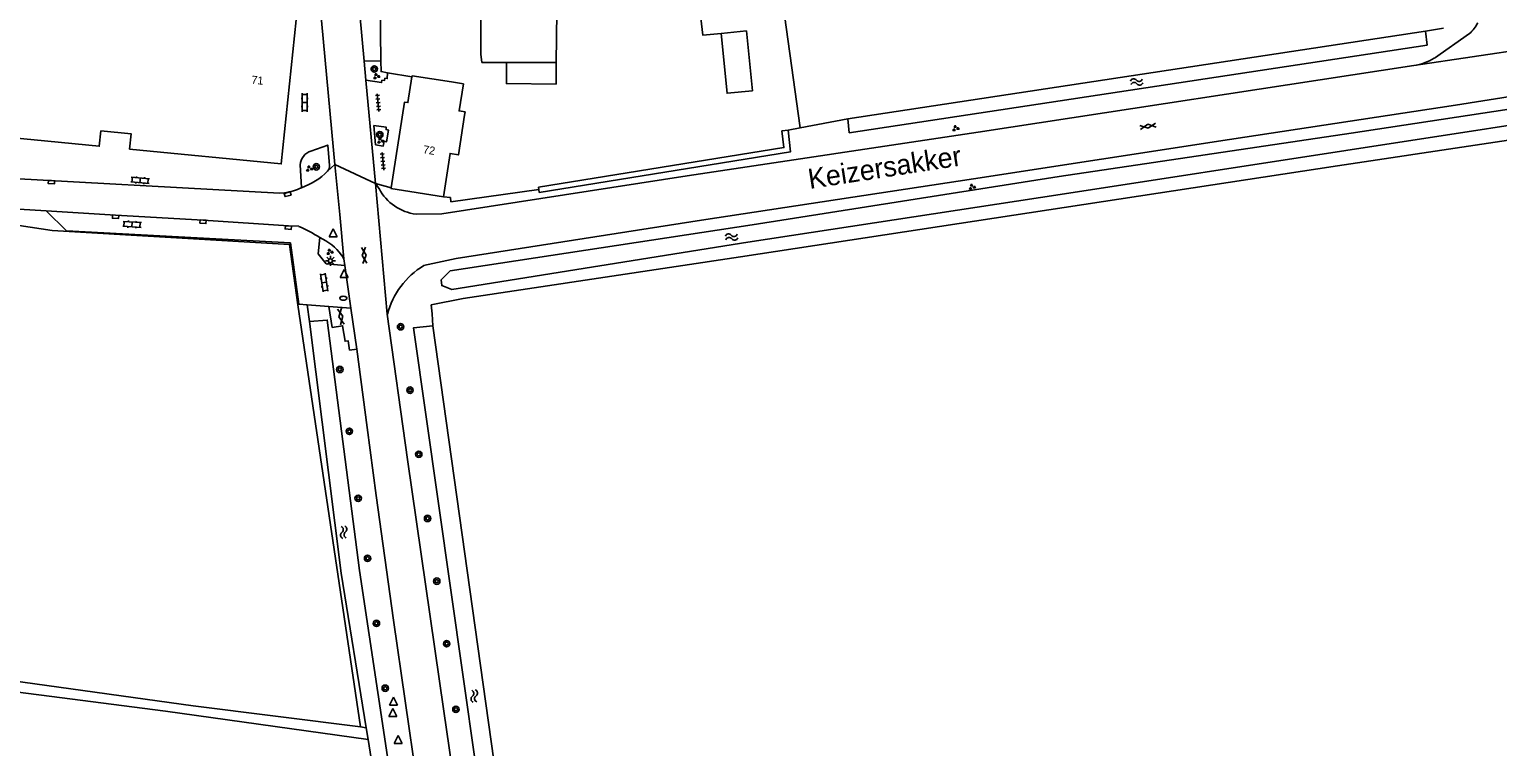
# Model space of a CAD drawing. Extents: x 124000 to 129000, y 395500 to 397503.
# Drawn here: x 125908.9 to 126092.4, y 397168.2 to 397257.8 of the extents above; entities that cross this region are included whole.
import ezdxf

# ---------------------------------------------------------------- set-up
doc = ezdxf.new("R2010")
doc.units = 0
for name, color, linetype in [('gg-afsc-draadraster', 7, 'Continuous'), ('gg-afsc-erfafscheiding', 7, 'Continuous'), ('gg-afsc-hekwerk', 7, 'Continuous'), ('gg-afsc-lijn draadraster', 7, 'Continuous'), ('gg-afsc-muur', 7, 'Continuous'), ('gg-anno-huisnummerreeks BGT', 7, 'Continuous'), ('gg-anno-openbare ruimte label', 7, 'Continuous'), ('gg-bbg-bijgebouw', 7, 'Continuous'), ('gg-bbg-gedigitaliseerde bijgebouw', 7, 'Continuous'), ('gg-bbg-hoofdgebouw', 7, 'Continuous'), ('gg-bbg-luifel en loopbrug', 7, 'Continuous'), ('gg-knt-bronhoudergrens', 7, 'Continuous'), ('gg-knt-verharding', 7, 'Continuous'), ('gg-knt-verharding nz', 7, 'Continuous'), ('gg-kntw-bovenkant insteek waterloop', 7, 'Continuous'), ('gg-kntw-greppel-droge sloot', 7, 'Continuous'), ('gg-kwrk-stuw', 7, 'Continuous'), ('gt-grn-groengrens', 7, 'Continuous'), ('gt-grn-vlakafsluiter', 7, 'Continuous'), ('gt-grn-weggrens', 7, 'Continuous'), ('gt-symb-boom', 7, 'Continuous'), ('gt-symb-brandkraan', 7, 'Continuous'), ('gt-symb-gesloten verharding', 7, 'Continuous'), ('gt-symb-groenvak', 7, 'Continuous'), ('gt-symb-klinker verharding', 7, 'Continuous'), ('gt-symb-kolk', 7, 'Continuous'), ('gt-symb-lichtmast', 7, 'Continuous'), ('gt-symb-tegel verharding', 7, 'Continuous'), ('gt-symb-waterafsluiter', 7, 'Continuous'), ('gt-symb-watersymbool', 7, 'Continuous')]:
    doc.layers.add(name, color=color, linetype=linetype)

# ---------------------------------------------------------------- blocks, each defined once
blk = doc.blocks.new('gt0-BOOM')
at = {"layer": 'gt-symb-boom'}
for radius in [0.4, 0.2]:
    blk.add_circle((0, 0), radius, dxfattribs=at)
blk = doc.blocks.new('gt0-TEG1')
at = {"layer": 'gt-symb-tegel verharding'}
for p, q in [((-1.12, 0), (1.13, 0)), ((-0.9, -0.25), (-0.9, 0.25)), ((-0.45, -0.25), (-0.45, 0.25)), ((0, -0.25), (0, 0.25)), ((0.45, -0.25), (0.45, 0.25)), ((0.9, -0.25), (0.9, 0.25))]:
    blk.add_line(p, q, dxfattribs=at)
blk = doc.blocks.new('gt0-GRVAK')
at = {"layer": 'gt-symb-groenvak'}
for p, q in [((-0.11, 0.19), (-0.23, 0.24)), ((-0.18, 0.15), (0.09, 0.15)), ((-0.09, 0.21), (-0.16, 0.32)), ((-0.05, 0.21), (-0.05, 0.39)), ((0, 0.21), (0.06, 0.32)), ((0.01, 0.19), (0.13, 0.24)), ((0.26, -0.05), (0.2, 0.06)), ((0.3, -0.05), (0.3, 0.13)), ((0.35, -0.05), (0.41, 0.06)), ((-0.25, -0.23), (-0.36, -0.18)), ((-0.32, -0.26), (-0.05, -0.26)), ((-0.23, -0.21), (-0.29, -0.09)), ((-0.18, -0.2), (-0.18, -0.02)), ((-0.14, -0.21), (-0.07, -0.09)), ((-0.12, -0.23), (0, -0.18)), ((0.24, -0.07), (0.12, -0.02)), ((0.17, -0.11), (0.44, -0.11)), ((0.37, -0.07), (0.49, -0.02))]:
    blk.add_line(p, q, dxfattribs=at)
blk = doc.blocks.new('gt0-WA')
at = {"layer": 'gt-symb-watersymbool'}
for centre, start, end in [((-0.32, 0.02), 28.0725, 151.9275), ((0.43, 0.42), 208.0725, 331.9275), ((-0.32, -0.43), 28.0725, 151.9275), ((0.43, -0.03), 208.0725, 331.9275)]:
    blk.add_arc(centre, 0.425, start, end, dxfattribs=at)
blk = doc.blocks.new('gt0-GESVH1')
at = {"layer": 'gt-symb-gesloten verharding'}
for p, q in [((-0.99, -0.26), (0.01, 0.24)), ((0.01, -0.26), (-0.99, 0.24)), ((0.01, 0.24), (1.01, -0.26)), ((1.01, 0.24), (0.01, -0.26))]:
    blk.add_line(p, q, dxfattribs=at)
blk = doc.blocks.new('gt0-KL1')
at = {"layer": 'gt-symb-klinker verharding'}
for p, q in [((-1.15, 0.3), (1.15, 0.3)), ((-1, -0.3), (-1, 0.3)), ((-0.5, 0.3), (-0.5, 0.45)), ((0, -0.3), (0, 0.3)), ((0.5, 0.3), (0.5, 0.45)), ((1, -0.3), (1, 0.3)), ((-1.15, -0.3), (1.15, -0.3)), ((-0.5, -0.45), (-0.5, -0.3)), ((0.5, -0.45), (0.5, -0.3))]:
    blk.add_line(p, q, dxfattribs=at)
blk = doc.blocks.new('gt0-LMAST')
at = {"layer": 'gt-symb-lichtmast'}
for p, q in [((-0.18, 0.17), (-0.45, 0.44)), ((-0.01, 0.25), (-0.01, 0.62)), ((0.17, 0.17), (0.44, 0.44)), ((-0.26, 0), (-0.63, 0)), ((-0.18, -0.18), (-0.45, -0.45)), ((-0.01, -0.25), (-0.01, -0.63)), ((0.44, -0.45), (0.17, -0.18)), ((0.24, 0), (0.62, 0))]:
    blk.add_line(p, q, dxfattribs=at)
blk.add_circle((-0.01, 0), 0.25, dxfattribs=at)
blk = doc.blocks.new('gt0-WAFSL')
at = {"layer": 'gt-symb-waterafsluiter'}
for p, q in [((-0.5, -0.33), (0, 0.67)), ((0, 0.67), (0.5, -0.33)), ((0.5, -0.33), (-0.5, -0.33))]:
    blk.add_line(p, q, dxfattribs=at)
blk = doc.blocks.new('gt0-BR')
at = {"layer": 'gt-symb-brandkraan'}
for centre, radius, start, end in [((-0.24, 0), 0.206, 107.5669, 252.4331), ((0.6, -2.66), 3, 106.892, 107.5669), ((0, -0.69), 0.938, 73.108, 106.892), ((-0.6, -2.66), 3, 72.4331, 73.108), ((0.24, 0), 0.206, 287.567, 72.4331), ((0.6, 2.66), 3, 252.4331, 253.108), ((0, 0.69), 0.938, 253.108, 286.8921), ((-0.6, 2.66), 3, 286.8921, 287.567)]:
    blk.add_arc(centre, radius, start, end, dxfattribs=at)
blk = doc.blocks.new('gt0-KOLK')
at = {"layer": 'gt-symb-kolk'}
blk.add_lwpolyline([(0, 0), (0.38, 0), (0.38, 0.4), (-0.38, 0.4), (-0.38, 0), (0, 0)], dxfattribs=at)

msp = doc.modelspace()

# ---------------------------------------------------------------- linework, layer by layer
at = {"layer": 'gg-afsc-draadraster'}
msp.add_lwpolyline([(125950.31, 397170.7), (125942.5, 397223.41), (125941.44, 397230.97), (125911.77, 397232.73), (125907.68, 397233.34), (125876.43, 397235.34), (125875.98, 397233.37), (125875.5, 397233.41)], dxfattribs=at)
at = {"layer": 'gg-afsc-erfafscheiding'}
for points in [[(126158.14, 397242.37), (126153.73, 397245.64), (126147.71, 397248.83), (126144.52, 397250.13), (126141.08, 397250.94), (126109.27, 397246.32), (126072.36, 397240.79), (125997.79, 397229.41), (125963.14, 397224.23), (125959.14, 397223.42)], [(125959.36, 397220.82), (125959.25, 397222.29), (125959.14, 397223.42)]]:
    msp.add_lwpolyline(points, dxfattribs=at)
at = {"layer": 'gg-afsc-hekwerk'}
msp.add_line((125953.7, 397252.43), (125956.74, 397251.92), dxfattribs=at)
msp.add_line((125953.7, 397252.43), (125956.74, 397251.92), dxfattribs=at)
for points in [[(125953.96, 397278.68), (125952.55, 397278.56), (125952.87, 397253.92)], [(125953.96, 397278.68), (125952.55, 397278.56), (125952.87, 397253.92)], [(125952.87, 397253.92), (125952.89, 397252.57), (125953.7, 397252.43)], [(125952.87, 397253.92), (125952.89, 397252.57), (125953.7, 397252.43)]]:
    msp.add_lwpolyline(points, dxfattribs=at)
at = {"layer": 'gg-afsc-lijn draadraster'}
msp.add_lwpolyline([(125995.36, 397257.33), (125993.07, 397257.12), (125990.73, 397277.04), (125965.3, 397277.59), (125965.41, 397282.63), (125953.55, 397282.88)], dxfattribs=at)
at = {"layer": 'gg-afsc-muur'}
msp.add_line((125972.58, 397237.82), (125972.54, 397238.12), dxfattribs=at)
msp.add_lwpolyline([(125960.67, 397236.94), (125961.55, 397236.82), (125961.61, 397236.3), (125972.58, 397237.82)], dxfattribs=at)
msp.add_lwpolyline([(125960.67, 397236.94), (125961.55, 397236.82), (125961.61, 397236.3), (125972.58, 397237.82)], dxfattribs=at)
at = {"layer": 'gg-bbg-bijgebouw'}
msp.add_line((125968.56, 397253.72), (125974.76, 397253.7), dxfattribs=at)
for points in [[(125974.76, 397253.7), (125974.83, 397260), (125971.59, 397260.03), (125971.59, 397260.51), (125975.49, 397260.47), (125975.57, 397268.27), (125970.37, 397268.33)], [(125965.36, 397260.05), (125965.33, 397254.73), (125965.47, 397253.72), (125968.56, 397253.72)]]:
    msp.add_lwpolyline(points, dxfattribs=at)
at = {"layer": 'gg-bbg-gedigitaliseerde bijgebouw'}
msp.add_line((125998.54, 397257.64), (125995.36, 397257.33), dxfattribs=at)
msp.add_lwpolyline([(125995.36, 397257.33), (125996.1, 397249.86), (125999.28, 397250.18), (125998.54, 397257.64)], dxfattribs=at)
at = {"layer": 'gg-bbg-hoofdgebouw'}
for q in [(125956.74, 397251.92), (125961.7, 397251.27)]:
    msp.add_line((125956.76, 397252.04), q, dxfattribs=at)
for points in [[(125942.49, 397261.02), (125940.4, 397241.03), (125921.46, 397242.88), (125921.65, 397244.8), (125917.87, 397245.15), (125917.68, 397243.24), (125901.38, 397244.83)], [(125956.74, 397251.92), (125956.23, 397248.69), (125955.81, 397248.75), (125954.14, 397238.05)], [(125963.32, 397247.12), (125963.38, 397247.53), (125962.63, 397247.65), (125963.17, 397251.03), (125961.7, 397251.27)], [(125960.67, 397236.94), (125961.5, 397242.34), (125962.55, 397242.16), (125963.32, 397247.12)], [(125960.67, 397236.94), (125954.12, 397237.95), (125954.14, 397238.05)]]:
    msp.add_lwpolyline(points, dxfattribs=at)
at = {"layer": 'gg-bbg-luifel en loopbrug'}
msp.add_lwpolyline([(125974.76, 397253.7), (125974.74, 397251), (125968.54, 397251.06), (125968.56, 397253.72)], dxfattribs=at)
at = {"layer": 'gg-knt-bronhoudergrens'}
msp.add_lwpolyline([(126005.25, 397245.54), (125997.27, 397302.78), (126030.04, 397310.86), (126027.35, 397328.86), (126028.56, 397329.04), (126028.03, 397332.58), (126021.93, 397369.54)], dxfattribs=at)
at = {"layer": 'gg-knt-verharding'}
for p, q in [((125947.09, 397240.97), (125945.27, 397260.74)), ((125950.22, 397259.72), (125950.75, 397253.87)), ((126088.86, 397257.31), (126084.47, 397254.24)), ((125950.75, 397253.87), (125952.87, 397253.92)), ((125950.75, 397253.87), (125950.97, 397251.5)), ((125950.97, 397251.5), (125952.19, 397238.58)), ((125942.78, 397240.9), (125942.95, 397238.07)), ((125952.64, 397237.94), (125952.19, 397238.58)), ((125954.14, 397238.05), (125952.19, 397238.58)), ((125946.01, 397228.57), (125948.34, 397228.35)), ((125947.94, 397229.66), (125948.23, 397229.19)), ((125948.34, 397228.35), (125948.23, 397229.19)), ((125949.11, 397223.03), (125948.34, 397228.35)), ((125943.66, 397223.43), (125942.6, 397223.51)), ((125946.36, 397223.23), (125943.66, 397223.43)), ((125949.11, 397223.03), (125946.36, 397223.23)), ((125949.87, 397217.9), (125949.11, 397223.03))]:
    msp.add_line(p, q, dxfattribs=at)
for points in [[(125950.97, 397251.5), (125952.95, 397251.2), (125952.98, 397251.49), (125953.31, 397251.46), (125953.36, 397251.74), (125953.65, 397251.69), (125953.7, 397252.43)], [(125957.25, 397234.76), (125960.49, 397234.79), (125991.12, 397239.54), (126027.46, 397245.01), (126081.9, 397253.31)], [(125958.2, 397228.34), (125962.28, 397229.22), (125992.91, 397234), (126026.9, 397239.18), (126058.86, 397244.07), (126087.1, 397248.36), (126114.98, 397252.77), (126122.9, 397253.6)], [(125951.98, 397245.83), (125952.19, 397243.42), (125953.16, 397243.27), (125953.28, 397243.86), (125953.57, 397243.81), (125953.79, 397245.27), (125953.5, 397245.33), (125953.53, 397245.61), (125951.98, 397245.83)], [(125946.43, 397240.85), (125946.22, 397243.39), (125944.12, 397242.62)], [(125948.23, 397229.19), (125947.72, 397234.73), (125947.09, 397240.97)], [(125840.11, 397240.45), (125848.32, 397239.67), (125860.31, 397238.63), (125878.86, 397237.12), (125911.02, 397235.16)], [(125895.9, 397239.33), (125902.27, 397239.05), (125902.28, 397239.47), (125940.17, 397237.39), (125940.84, 397237.44)], [(125942.6, 397223.51), (125941.55, 397231.16), (125913.59, 397232.69), (125911.02, 397235.16)], [(125945.22, 397231.85), (125945.03, 397229.82), (125946.01, 397228.57)], [(125946.36, 397223.23), (125946.78, 397220.61), (125948.08, 397220.81), (125948.38, 397218.88), (125948.78, 397218.92), (125948.94, 397217.78), (125949.87, 397217.9)], [(125953.66, 397222.26), (125956.2, 397204.11), (125960.71, 397172.66), (125965.33, 397140.9), (125970.02, 397108.97), (125973.96, 397081.84), (125980.47, 397036.3), (125980.87, 397035.48), (125981.57, 397030.88), (125981.45, 397030.07), (125983.5, 397015.58), (125986, 396997.02), (125987.62, 396984.74), (125988.09, 396980.94), (125989.12, 396970.72), (125989.51, 396965.6), (125989.93, 396957.97), (125990.04, 396957.38), (125990.2, 396956.8)], [(125985.35, 396956.75), (125984.88, 396965.71), (125984.4, 396971.76), (125983.71, 396978.72), (125982.75, 396986.62), (125980.84, 397001.34), (125978.58, 397017.61), (125976.01, 397035.11), (125966, 397104.57), (125961.33, 397136.24), (125957.33, 397163.9), (125954.44, 397184.02), (125952.28, 397199.63), (125951.13, 397208.1), (125949.87, 397217.9)]]:
    msp.add_lwpolyline(points, dxfattribs=at)
for centre, radius, start, end in [((126085.33, 397261.03), 5.13, 313.5569, 332.6494), ((126080.58, 397260.93), 7.73, 279.8368, 300.133), ((125944.67, 397240.82), 1.89, 106.7404, 177.528), ((125939.82, 397246.61), 9.1, 290.1075, 314.5034), ((125945.33, 397240.8), 1.1, 321.809, 2.2721), ((125939.98, 397244.17), 6.79, 277.2409, 295.9486), ((125957.96, 397240.71), 5.99, 207.4949, 263.2532), ((125942.25, 397225.39), 7.11, 36.8528, 65.3), ((125963.63, 397219.56), 10.32, 121.7026, 164.8684)]:
    msp.add_arc(centre, radius, start, end, dxfattribs=at)
at = {"layer": 'gg-knt-verharding nz'}
msp.add_lwpolyline([(125911.02, 397235.16), (125919.72, 397234.63), (125930.64, 397234.01), (125941.3, 397233.28), (125942.59, 397233.24)], dxfattribs=at)
msp.add_arc((125935.08, 397215.8), 18.98, 57.7102, 66.6956, dxfattribs=at)
at = {"layer": 'gg-kntw-bovenkant insteek waterloop'}
for p, q in [((126083.35, 397257.62), (126011.19, 397246.68)), ((125971.46, 397134.55), (125959.36, 397220.82)), ((125951.64, 397166.76), (125951.25, 397169.13))]:
    msp.add_line(p, q, dxfattribs=at)
for points in [[(126011.19, 397246.68), (126011.38, 397244.92), (126083.56, 397255.88), (126083.35, 397257.62)], [(125943.92, 397221.36), (125946.15, 397221.52), (125950.17, 397190.26), (125953.68, 397166.95), (125951.64, 397166.76)], [(125951.01, 397170.61), (125947.88, 397189.91), (125943.92, 397221.36)], [(125959.36, 397220.82), (125956.95, 397220.57), (125970.9, 397122.53), (125973.36, 397122.95)], [(125951.25, 397169.13), (125925.94, 397172.67), (125894.26, 397176.75), (125847.97, 397182.7), (125818.79, 397186.62), (125791.78, 397190.39), (125769.5, 397193.62), (125742.08, 397197.31), (125737.33, 397198.19)]]:
    msp.add_lwpolyline(points, dxfattribs=at)
at = {"layer": 'gg-kntw-greppel-droge sloot'}
msp.add_lwpolyline([(125999.23, 397233.43), (125961.51, 397227.67), (125960.4, 397226.55), (125960.47, 397225.84), (125961.71, 397225.35), (125998.72, 397231.25), (126037.73, 397237.22), (126109.09, 397248.21), (126109.99, 397248.9), (126109.75, 397249.61), (126108.36, 397250.1), (126074.06, 397244.88), (126037.6, 397239.47), (125999.23, 397233.43)], dxfattribs=at)
at = {"layer": 'gg-kwrk-stuw'}
msp.add_line((125951.01, 397170.61), (125950.31, 397170.7), dxfattribs=at)
msp.add_lwpolyline([(125950.31, 397170.7), (125929.42, 397173.33), (125848.76, 397184.52), (125739.33, 397199.3), (125738.26, 397199.47)], dxfattribs=at)
at = {"layer": 'gt-grn-groengrens'}
for p, q in [((126083.35, 397257.62), (126085.6, 397257.98)), ((126011.19, 397246.68), (126005.25, 397245.54)), ((126005.25, 397245.54), (126003.72, 397245.25)), ((125972.58, 397237.82), (125972.54, 397238.12)), ((125943.92, 397221.36), (125943.66, 397223.43))]:
    msp.add_line(p, q, dxfattribs=at)
for points in [[(125972.54, 397238.12), (126003.21, 397243.08), (126002.95, 397245.16), (126003.72, 397245.25)], [(126003.72, 397245.25), (126004.05, 397242.55), (125972.64, 397237.47), (125972.58, 397237.82)]]:
    msp.add_lwpolyline(points, dxfattribs=at)
at = {"layer": 'gt-grn-vlakafsluiter'}
for p, q in [((125946.2, 397240.12), (125947.09, 397240.97)), ((125951.25, 397169.13), (125951.01, 397170.61))]:
    msp.add_line(p, q, dxfattribs=at)
at = {"layer": 'gt-grn-weggrens'}
for p, q in [((126081.9, 397253.31), (126110.94, 397257.7)), ((125947.09, 397240.97), (125952.19, 397238.58)), ((125952.19, 397238.58), (125953.66, 397222.26))]:
    msp.add_line(p, q, dxfattribs=at)

# ---------------------------------------------------------------- block references
at = {"layer": 'gt-symb-boom'}
for p in [(125952.03, 397252.89), (125952.72, 397244.69), (125944.79, 397240.67), (125955.32, 397220.69), (125947.73, 397215.36), (125956.5, 397212.77), (125948.92, 397207.63), (125957.59, 397204.76), (125950.02, 397199.26), (125958.69, 397196.75), (125951.19, 397191.76), (125959.84, 397188.91), (125952.3, 397183.64), (125961.07, 397181.1), (125953.4, 397175.54), (125962.23, 397172.9)]:
    msp.add_blockref('gt0-BOOM', p, dxfattribs=at)
at = {"layer": 'gt-symb-brandkraan'}
msp.add_blockref('gt0-BR', (125948.16, 397224.25), dxfattribs=at)
at = {"layer": 'gt-symb-gesloten verharding'}
for p, rotation in [((126048.68, 397245.74), 8.802804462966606), ((125950.76, 397229.61), 95.16330681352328), ((125947.85, 397221.96), 100.48938981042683)]:
    msp.add_blockref('gt0-GESVH1', p, dxfattribs=dict(at, rotation=rotation))
at = {"layer": 'gt-symb-groenvak'}
for p in [(125952.29, 397251.97), (126024.65, 397245.48), (125952.79, 397243.92), (125943.9, 397240.43), (126026.7, 397238.15), (125946.46, 397230.04)]:
    msp.add_blockref('gt0-GRVAK', p, dxfattribs=at)
at = {"layer": 'gt-symb-klinker verharding'}
for p, rotation in [((125943.34, 397248.71), -90.00000000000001), ((125922.78, 397238.98), -5.282680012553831), ((125921.78, 397233.47), -3.554888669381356), ((125945.78, 397226.22), -81.78079075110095)]:
    msp.add_blockref('gt0-KL1', p, dxfattribs=dict(at, rotation=rotation))
at = {"layer": 'gt-symb-kolk'}
for p, rotation in [((125911.71, 397238.95), 176.85105781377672), ((125941.26, 397237.05), 14.481034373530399), ((125919.72, 397234.63), 176.50230473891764), ((125930.64, 397234.01), 176.73114704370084), ((125941.3, 397233.28), 176.10210376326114)]:
    msp.add_blockref('gt0-KOLK', p, dxfattribs=dict(at, rotation=rotation))
at = {"layer": 'gt-symb-lichtmast'}
msp.add_blockref('gt0-LMAST', (125946.56, 397228.93), dxfattribs=at)
at = {"layer": 'gt-symb-tegel verharding', "rotation": -84.6655599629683}
for p in [(125952.51, 397248.69), (125953.11, 397241.36)]:
    msp.add_blockref('gt0-TEG1', p, dxfattribs=at)
at = {"layer": 'gt-symb-waterafsluiter'}
for p in [(125946.89, 397232.26), (125948.27, 397227.19), (125954.43, 397173.76), (125954.34, 397172.35), (125955.03, 397168.96)]:
    msp.add_blockref('gt0-WAFSL', p, dxfattribs=at)
at = {"layer": 'gt-symb-watersymbool'}
for p, rotation in [((126047.22, 397251.27), 8.624228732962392), ((125996.61, 397231.9), 8.56758990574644), ((125948.21, 397195.09), -82.81812146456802), ((125964.52, 397174.62), -82.81812146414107)]:
    msp.add_blockref('gt0-WA', p, dxfattribs=dict(at, rotation=rotation))

# ---------------------------------------------------------------- texts
at = {"layer": 'gg-anno-huisnummerreeks BGT'}
for s, rotation, p in [('71', 354.1, (125936.65, 397251.07)), ('72', 351.1, (125958.08, 397242.38))]:
    msp.add_text(s, height=1, rotation=rotation, dxfattribs=at).set_placement(p)
at = {"layer": 'gg-anno-openbare ruimte label'}
msp.add_text('Keizersakker', height=2.5, rotation=8.8, dxfattribs=at).set_placement((126006.43, 397237.9))

doc.saveas('drawing.dxf')
